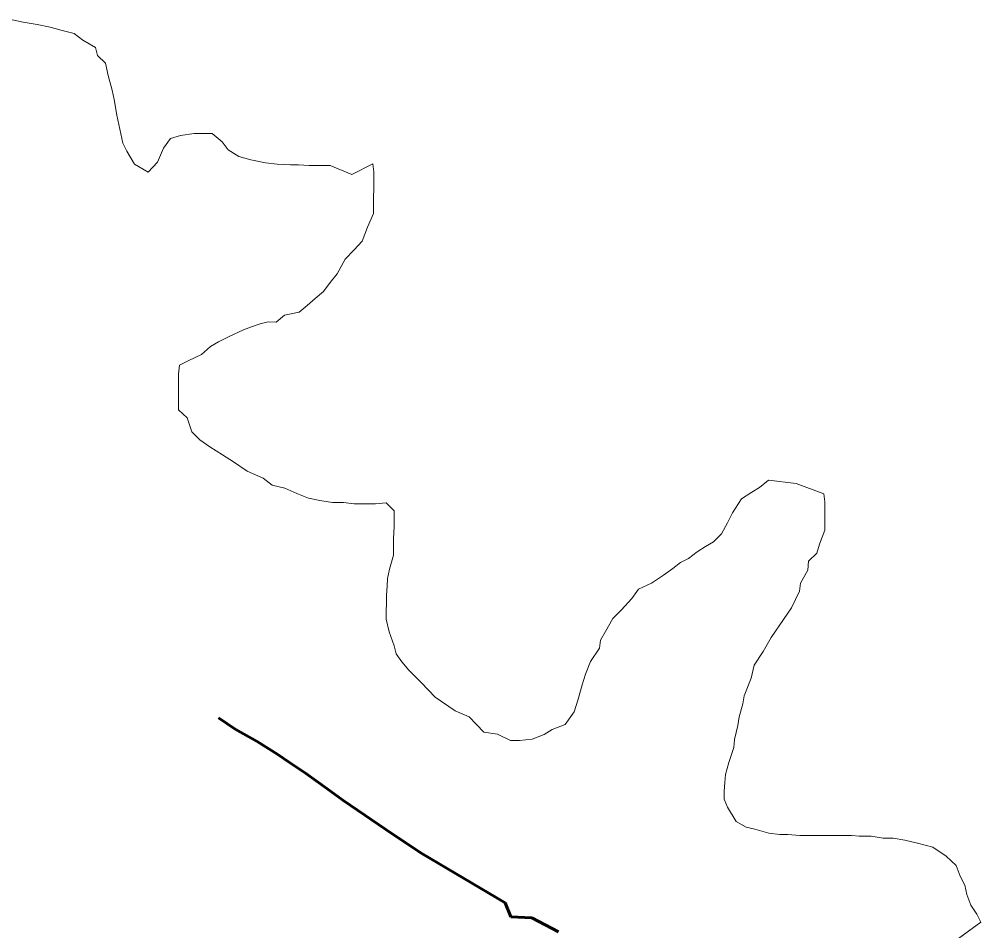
# Model space of a CAD drawing. Extents: x 553962 to 842807, y 8883888 to 9032388.
# Drawn here: x 804410.4 to 804652.6, y 9014908.8 to 9015138.4 of the extents above; entities that cross this region are included whole.
import ezdxf

# ---------------------------------------------------------------- set-up
doc = ezdxf.new("R2010")
doc.units = 0
doc.header["$LTSCALE"] = 200
doc.linetypes.add('LONG_DASH_SHORT_DASH', pattern=[9.9, 6, -1.2, 1.5, -1.2])
doc.layers.add('1', color=7, linetype='Continuous', lineweight=13)

msp = doc.modelspace()

# ---------------------------------------------------------------- linework, layer by layer
at = {"layer": '1'}
msp.add_line((804533.1, 9014823.8), (804652.6, 9014911), dxfattribs=at)
msp.add_line((804533.1, 9014823.8), (804652.6, 9014911), dxfattribs=at)
for points in [[(804494.2, 9015099.3), (804488.7, 9015101.6), (804485.4, 9015101.6), (804483.4, 9015101.6), (804480.7, 9015101.7), (804478.7, 9015101.7), (804475.4, 9015101.9), (804472.4, 9015102.2), (804468.7, 9015103), (804465.7, 9015103.8), (804463, 9015105.5), (804461.5, 9015107.5), (804459, 9015109.6), (804454.5, 9015109.6), (804451, 9015109.1), (804448.5, 9015108.4), (804446.7, 9015105.9), (804445.2, 9015102.4), (804442.9, 9015099.9), (804439.4, 9015101.9), (804437.5, 9015105.2), (804436.5, 9015107.2), (804435.7, 9015110.7), (804435, 9015114.2), (804434.3, 9015118.2), (804433.8, 9015120.5), (804432.8, 9015124.2), (804432.1, 9015127.3), (804430.1, 9015129.3), (804429.6, 9015131.3), (804426.4, 9015133.1), (804424.2, 9015134.8), (804421.2, 9015135.6), (804418.2, 9015136.4), (804414.9, 9015137.1), (804411.4, 9015137.7), (804407.9, 9015138.4)], [(804494.2, 9015099.3), (804488.7, 9015101.6), (804485.4, 9015101.6), (804483.4, 9015101.6), (804480.7, 9015101.7), (804478.7, 9015101.7), (804475.4, 9015101.9), (804472.4, 9015102.2), (804468.7, 9015103), (804465.7, 9015103.8), (804463, 9015105.5), (804461.5, 9015107.5), (804459, 9015109.6), (804454.5, 9015109.6), (804451, 9015109.1), (804448.5, 9015108.4), (804446.7, 9015105.9), (804445.2, 9015102.4), (804442.9, 9015099.9), (804439.4, 9015101.9), (804437.5, 9015105.2), (804436.5, 9015107.2), (804435.7, 9015110.7), (804435, 9015114.2), (804434.3, 9015118.2), (804433.8, 9015120.5), (804432.8, 9015124.2), (804432.1, 9015127.3), (804430.1, 9015129.3), (804429.6, 9015131.3), (804426.4, 9015133.1), (804424.2, 9015134.8), (804421.2, 9015135.6), (804418.2, 9015136.4), (804414.9, 9015137.1), (804411.4, 9015137.7), (804407.9, 9015138.4)], [(804494.2, 9015099.3), (804488.7, 9015101.6), (804485.4, 9015101.6), (804483.4, 9015101.6), (804480.7, 9015101.7), (804478.7, 9015101.7), (804475.4, 9015101.9), (804472.4, 9015102.2), (804468.7, 9015103), (804465.7, 9015103.8), (804463, 9015105.5), (804461.5, 9015107.5), (804459, 9015109.6), (804454.5, 9015109.6), (804451, 9015109.1), (804448.5, 9015108.4), (804446.7, 9015105.9), (804445.2, 9015102.4), (804442.9, 9015099.9), (804439.4, 9015101.9), (804437.5, 9015105.2), (804436.5, 9015107.2), (804435.7, 9015110.7), (804435, 9015114.2), (804434.3, 9015118.2), (804433.8, 9015120.5), (804432.8, 9015124.2), (804432.1, 9015127.3), (804430.1, 9015129.3), (804429.6, 9015131.3), (804426.4, 9015133.1), (804424.2, 9015134.8), (804421.2, 9015135.6), (804418.2, 9015136.4), (804414.9, 9015137.1), (804411.4, 9015137.7), (804407.9, 9015138.4)], [(804498.1, 9015086), (804499.6, 9015089.5), (804499.6, 9015093), (804499.7, 9015096.3), (804499.7, 9015100), (804499.5, 9015102), (804494.2, 9015099.3)], [(804498.1, 9015086), (804499.6, 9015089.5), (804499.6, 9015093), (804499.7, 9015096.3), (804499.7, 9015100), (804499.5, 9015102), (804494.2, 9015099.3)], [(804498.1, 9015086), (804499.6, 9015089.5), (804499.6, 9015093), (804499.7, 9015096.3), (804499.7, 9015100), (804499.5, 9015102), (804494.2, 9015099.3)], [(804606.1, 9015021.5), (804599.1, 9015022.3), (804596.9, 9015020.5), (804594.9, 9015019.3), (804592.3, 9015017.6), (804590.1, 9015014.1), (804588.8, 9015011.6), (804587.3, 9015008.8), (804585.3, 9015006.8), (804583.3, 9015005.6), (804581.2, 9015004.3), (804579, 9015002.6), (804577, 9015001.6), (804575, 9015000.1), (804572.7, 9014998.4), (804569.7, 9014996.4), (804566.4, 9014994.9), (804564.7, 9014992.5), (804562.1, 9014989.7), (804559.9, 9014987.5), (804558.1, 9014984.2), (804556.8, 9014982), (804556.6, 9014980), (804554.3, 9014976.7), (804553, 9014973.5), (804552.2, 9014970.8), (804551.2, 9014967.2), (804550.2, 9014964), (804547.9, 9014960.8), (804544.6, 9014959.5), (804542.6, 9014958.3), (804539.6, 9014957.1), (804536.4, 9014956.8), (804534.1, 9014956.8), (804530.9, 9014958.4), (804527.4, 9014958.9), (804523.7, 9014962.7), (804520.2, 9014964.2), (804515.2, 9014967.7), (804511.7, 9014971.3), (804508.5, 9014974.5), (804506.8, 9014976.6), (804505.3, 9014978.6), (804504.8, 9014980.6), (804503.6, 9014984.1), (804502.8, 9014987.3), (804502.8, 9014989.3), (804502.9, 9014991.3), (804502.9, 9014993.4), (804503.1, 9014995.6), (804503.2, 9014997.6), (804503.7, 9014999.9), (804504.7, 9015003.4), (804504.7, 9015007.6), (804504.8, 9015010.6), (804504.8, 9015014.6), (804502.8, 9015016.6), (804500.1, 9015016.4), (804497.1, 9015016.4), (804494.8, 9015016.4), (804492.1, 9015016.7), (804489.3, 9015016.7), (804486.1, 9015017.2), (804483.3, 9015017.8), (804480.3, 9015019), (804477.3, 9015020.3), (804474.1, 9015021.1), (804471.8, 9015022.8), (804467.8, 9015024.6), (804464.4, 9015026.9), (804461.6, 9015028.7), (804458.4, 9015030.7), (804455.9, 9015032.5), (804453.9, 9015034.5), (804452.7, 9015038), (804450.5, 9015040), (804450.5, 9015043.5), (804450.5, 9015047), (804450.5, 9015049), (804450.8, 9015051.3), (804453.1, 9015052.5), (804456.3, 9015054), (804458.6, 9015056), (804460.6, 9015057.2), (804463.3, 9015058.5), (804466.9, 9015060.2), (804468.9, 9015060.9), (804471.1, 9015061.7), (804473.1, 9015062.2), (804475.1, 9015062.1), (804477.2, 9015063.9), (804480.9, 9015064.6), (804482.9, 9015066.3), (804484.9, 9015068.1), (804487, 9015069.8), (804488.7, 9015072.1), (804490.5, 9015074.3), (804492.5, 9015078), (804494.8, 9015080.3), (804496.8, 9015082.5), (804498.1, 9015086)], [(804606.1, 9015021.5), (804599.1, 9015022.3), (804596.9, 9015020.5), (804594.9, 9015019.3), (804592.3, 9015017.6), (804590.1, 9015014.1), (804588.8, 9015011.6), (804587.3, 9015008.8), (804585.3, 9015006.8), (804583.3, 9015005.6), (804581.2, 9015004.3), (804579, 9015002.6), (804577, 9015001.6), (804575, 9015000.1), (804572.7, 9014998.4), (804569.7, 9014996.4), (804566.4, 9014994.9), (804564.7, 9014992.5), (804562.1, 9014989.7), (804559.9, 9014987.5), (804558.1, 9014984.2), (804556.8, 9014982), (804556.6, 9014980), (804554.3, 9014976.7), (804553, 9014973.5), (804552.2, 9014970.8), (804551.2, 9014967.2), (804550.2, 9014964), (804547.9, 9014960.8), (804544.6, 9014959.5), (804542.6, 9014958.3), (804539.6, 9014957.1), (804536.4, 9014956.8), (804534.1, 9014956.8), (804530.9, 9014958.4), (804527.4, 9014958.9), (804523.7, 9014962.7), (804520.2, 9014964.2), (804515.2, 9014967.7), (804511.7, 9014971.3), (804508.5, 9014974.5), (804506.8, 9014976.6), (804505.3, 9014978.6), (804504.8, 9014980.6), (804503.6, 9014984.1), (804502.8, 9014987.3), (804502.8, 9014989.3), (804502.9, 9014991.3), (804502.9, 9014993.4), (804503.1, 9014995.6), (804503.2, 9014997.6), (804503.7, 9014999.9), (804504.7, 9015003.4), (804504.7, 9015007.6), (804504.8, 9015010.6), (804504.8, 9015014.6), (804502.8, 9015016.6), (804500.1, 9015016.4), (804497.1, 9015016.4), (804494.8, 9015016.4), (804492.1, 9015016.7), (804489.3, 9015016.7), (804486.1, 9015017.2), (804483.3, 9015017.8), (804480.3, 9015019), (804477.3, 9015020.3), (804474.1, 9015021.1), (804471.8, 9015022.8), (804467.8, 9015024.6), (804464.4, 9015026.9), (804461.6, 9015028.7), (804458.4, 9015030.7), (804455.9, 9015032.5), (804453.9, 9015034.5), (804452.7, 9015038), (804450.5, 9015040), (804450.5, 9015043.5), (804450.5, 9015047), (804450.5, 9015049), (804450.8, 9015051.3), (804453.1, 9015052.5), (804456.3, 9015054), (804458.6, 9015056), (804460.6, 9015057.2), (804463.3, 9015058.5), (804466.9, 9015060.2), (804468.9, 9015060.9), (804471.1, 9015061.7), (804473.1, 9015062.2), (804475.1, 9015062.1), (804477.2, 9015063.9), (804480.9, 9015064.6), (804482.9, 9015066.3), (804484.9, 9015068.1), (804487, 9015069.8), (804488.7, 9015072.1), (804490.5, 9015074.3), (804492.5, 9015078), (804494.8, 9015080.3), (804496.8, 9015082.5), (804498.1, 9015086)], [(804606.1, 9015021.5), (804599.1, 9015022.3), (804596.9, 9015020.5), (804594.9, 9015019.3), (804592.3, 9015017.6), (804590.1, 9015014.1), (804588.8, 9015011.6), (804587.3, 9015008.8), (804585.3, 9015006.8), (804583.3, 9015005.6), (804581.2, 9015004.3), (804579, 9015002.6), (804577, 9015001.6), (804575, 9015000.1), (804572.7, 9014998.4), (804569.7, 9014996.4), (804566.4, 9014994.9), (804564.7, 9014992.5), (804562.1, 9014989.7), (804559.9, 9014987.5), (804558.1, 9014984.2), (804556.8, 9014982), (804556.6, 9014980), (804554.3, 9014976.7), (804553, 9014973.5), (804552.2, 9014970.8), (804551.2, 9014967.2), (804550.2, 9014964), (804547.9, 9014960.8), (804544.6, 9014959.5), (804542.6, 9014958.3), (804539.6, 9014957.1), (804536.4, 9014956.8), (804534.1, 9014956.8), (804530.9, 9014958.4), (804527.4, 9014958.9), (804523.7, 9014962.7), (804520.2, 9014964.2), (804515.2, 9014967.7), (804511.7, 9014971.3), (804508.5, 9014974.5), (804506.8, 9014976.6), (804505.3, 9014978.6), (804504.8, 9014980.6), (804503.6, 9014984.1), (804502.8, 9014987.3), (804502.8, 9014989.3), (804502.9, 9014991.3), (804502.9, 9014993.4), (804503.1, 9014995.6), (804503.2, 9014997.6), (804503.7, 9014999.9), (804504.7, 9015003.4), (804504.7, 9015007.6), (804504.8, 9015010.6), (804504.8, 9015014.6), (804502.8, 9015016.6), (804500.1, 9015016.4), (804497.1, 9015016.4), (804494.8, 9015016.4), (804492.1, 9015016.7), (804489.3, 9015016.7), (804486.1, 9015017.2), (804483.3, 9015017.8), (804480.3, 9015019), (804477.3, 9015020.3), (804474.1, 9015021.1), (804471.8, 9015022.8), (804467.8, 9015024.6), (804464.4, 9015026.9), (804461.6, 9015028.7), (804458.4, 9015030.7), (804455.9, 9015032.5), (804453.9, 9015034.5), (804452.7, 9015038), (804450.5, 9015040), (804450.5, 9015043.5), (804450.5, 9015047), (804450.5, 9015049), (804450.8, 9015051.3), (804453.1, 9015052.5), (804456.3, 9015054), (804458.6, 9015056), (804460.6, 9015057.2), (804463.3, 9015058.5), (804466.9, 9015060.2), (804468.9, 9015060.9), (804471.1, 9015061.7), (804473.1, 9015062.2), (804475.1, 9015062.1), (804477.2, 9015063.9), (804480.9, 9015064.6), (804482.9, 9015066.3), (804484.9, 9015068.1), (804487, 9015069.8), (804488.7, 9015072.1), (804490.5, 9015074.3), (804492.5, 9015078), (804494.8, 9015080.3), (804496.8, 9015082.5), (804498.1, 9015086)], [(804652.6, 9014911), (804651.6, 9014913), (804650.1, 9014915.3), (804649.1, 9014918), (804648.6, 9014920.3), (804647.4, 9014922.6), (804646.4, 9014925.3), (804643.9, 9014927.6), (804640.5, 9014929.9), (804636.7, 9014930.9), (804633.5, 9014931.7), (804630.5, 9014932.2), (804628, 9014932.2), (804625, 9014932.7), (804622, 9014932.7), (804620, 9014932.8), (804617.2, 9014932.8), (804614.5, 9014932.8), (804611.5, 9014932.8), (804609, 9014932.8), (804607, 9014932.8), (804604, 9014933.1), (804602, 9014933.1), (804599.2, 9014933.4), (804595.7, 9014934.4), (804593.5, 9014934.9), (804591, 9014936.4), (804588.8, 9014940), (804588, 9014942), (804588, 9014944), (804588.1, 9014946.2), (804588.3, 9014948.2), (804589.1, 9014951.2), (804590.4, 9014955), (804590.6, 9014957), (804591.4, 9014960.5), (804591.7, 9014962.7), (804592.7, 9014966), (804593, 9014968), (804594.8, 9014972.5), (804595.5, 9014975.7), (804597.8, 9014979.2), (804599.8, 9014982.7), (804602.9, 9014987.2), (804604.9, 9014990.2), (804606.9, 9014994.4), (804607.2, 9014996.4), (804609, 9014999.7), (804609.2, 9015001.9), (804611.3, 9015003.9), (804612, 9015006.2), (804613.3, 9015009.7), (804613.3, 9015012.7), (804613.3, 9015014.9), (804613.3, 9015016.9), (804613.1, 9015018.9), (804606.1, 9015021.5)], [(804652.6, 9014911), (804651.6, 9014913), (804650.1, 9014915.3), (804649.1, 9014918), (804648.6, 9014920.3), (804647.4, 9014922.6), (804646.4, 9014925.3), (804643.9, 9014927.6), (804640.5, 9014929.9), (804636.7, 9014930.9), (804633.5, 9014931.7), (804630.5, 9014932.2), (804628, 9014932.2), (804625, 9014932.7), (804622, 9014932.7), (804620, 9014932.8), (804617.2, 9014932.8), (804614.5, 9014932.8), (804611.5, 9014932.8), (804609, 9014932.8), (804607, 9014932.8), (804604, 9014933.1), (804602, 9014933.1), (804599.2, 9014933.4), (804595.7, 9014934.4), (804593.5, 9014934.9), (804591, 9014936.4), (804588.8, 9014940), (804588, 9014942), (804588, 9014944), (804588.1, 9014946.2), (804588.3, 9014948.2), (804589.1, 9014951.2), (804590.4, 9014955), (804590.6, 9014957), (804591.4, 9014960.5), (804591.7, 9014962.7), (804592.7, 9014966), (804593, 9014968), (804594.8, 9014972.5), (804595.5, 9014975.7), (804597.8, 9014979.2), (804599.8, 9014982.7), (804602.9, 9014987.2), (804604.9, 9014990.2), (804606.9, 9014994.4), (804607.2, 9014996.4), (804609, 9014999.7), (804609.2, 9015001.9), (804611.3, 9015003.9), (804612, 9015006.2), (804613.3, 9015009.7), (804613.3, 9015012.7), (804613.3, 9015014.9), (804613.3, 9015016.9), (804613.1, 9015018.9), (804606.1, 9015021.5)], [(804652.6, 9014911), (804651.6, 9014913), (804650.1, 9014915.3), (804649.1, 9014918), (804648.6, 9014920.3), (804647.4, 9014922.6), (804646.4, 9014925.3), (804643.9, 9014927.6), (804640.5, 9014929.9), (804636.7, 9014930.9), (804633.5, 9014931.7), (804630.5, 9014932.2), (804628, 9014932.2), (804625, 9014932.7), (804622, 9014932.7), (804620, 9014932.8), (804617.2, 9014932.8), (804614.5, 9014932.8), (804611.5, 9014932.8), (804609, 9014932.8), (804607, 9014932.8), (804604, 9014933.1), (804602, 9014933.1), (804599.2, 9014933.4), (804595.7, 9014934.4), (804593.5, 9014934.9), (804591, 9014936.4), (804588.8, 9014940), (804588, 9014942), (804588, 9014944), (804588.1, 9014946.2), (804588.3, 9014948.2), (804589.1, 9014951.2), (804590.4, 9014955), (804590.6, 9014957), (804591.4, 9014960.5), (804591.7, 9014962.7), (804592.7, 9014966), (804593, 9014968), (804594.8, 9014972.5), (804595.5, 9014975.7), (804597.8, 9014979.2), (804599.8, 9014982.7), (804602.9, 9014987.2), (804604.9, 9014990.2), (804606.9, 9014994.4), (804607.2, 9014996.4), (804609, 9014999.7), (804609.2, 9015001.9), (804611.3, 9015003.9), (804612, 9015006.2), (804613.3, 9015009.7), (804613.3, 9015012.7), (804613.3, 9015014.9), (804613.3, 9015016.9), (804613.1, 9015018.9), (804606.1, 9015021.5)], [(804607.5, 9014878.1), (804652.6, 9014911)]]:
    msp.add_lwpolyline(points, dxfattribs=at)
at = {"layer": '1', "linetype": 'LONG_DASH_SHORT_DASH', "lineweight": 60}
for points in [[(804475.5, 9014953.2), (804470.3, 9014956.5), (804464.8, 9014959.6), (804460.6, 9014962.5)], [(804475.5, 9014953.2), (804470.3, 9014956.5), (804464.8, 9014959.6), (804460.6, 9014962.5)], [(804546.2, 9014908.6), (804539.5, 9014912.1), (804534.2, 9014912.4), (804532.8, 9014915.9), (804511.8, 9014928.3), (804504.6, 9014933.1), (804491.9, 9014941.7), (804487.9, 9014944.7), (804482.5, 9014948.5), (804478.5, 9014951.2), (804475.5, 9014953.2)], [(804546.2, 9014908.6), (804539.5, 9014912.1), (804534.2, 9014912.4), (804532.8, 9014915.9), (804511.8, 9014928.3), (804504.6, 9014933.1), (804491.9, 9014941.7), (804487.9, 9014944.7), (804482.5, 9014948.5), (804478.5, 9014951.2), (804475.5, 9014953.2)]]:
    msp.add_lwpolyline(points, dxfattribs=at)

doc.saveas('drawing.dxf')
